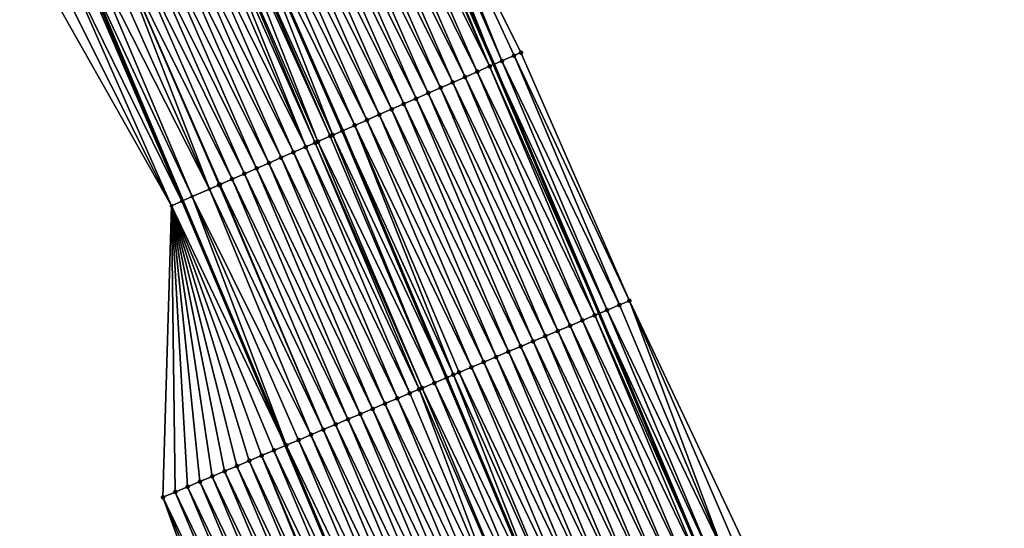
# Model space of a CAD drawing. Header units: feet. Extents: x 2017353 to 2024169, y 808050 to 818690.
# Tile 268 of 305: x 2023353 to 2023427, y 813147 to 813185. Entities that reach past the tile are written whole.
import ezdxf

# ---------------------------------------------------------------- set-up
doc = ezdxf.new("R2010")
doc.units = ezdxf.units.FT
doc.header["$MEASUREMENT"] = 0
for name, color, linetype, lineweight in [('EP_Travel Lane', 172, 'Continuous', 53), ('SB-Road Shots', 141, 'Continuous', 100), ('SB-Road X-Section', 40, 'Continuous', 13), ('STRIPING', 60, 'Continuous', 53)]:
    doc.layers.add(name, color=color, linetype=linetype, lineweight=lineweight)
doc.layers.add('I-77-MM15-17_SB-Surface-BORDER', color=7, linetype='Continuous')
doc.layers.add('I-77-MM15-17_SB-Surface-TIN', color=7, linetype='Continuous')

msp = doc.modelspace()

# ---------------------------------------------------------------- linework, layer by layer
at = {"layer": 'EP_Travel Lane'}
for points in [[(2023330.645212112, 813308.9822243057, 327.400423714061), (2023339.098520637, 813290.8643386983, 327.9331827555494), (2023347.551845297, 813272.7464185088, 328.464530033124), (2023355.918575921, 813254.492144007, 328.9807897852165), (2023364.236471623, 813236.3113489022, 329.503687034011), (2023372.572124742, 813217.8421574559, 330.0238949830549), (2023380.637497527, 813199.5475130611, 330.5372929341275), (2023388.703263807, 813181.2519761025, 331.0088045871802), (2023396.564148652, 813162.6462075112, 331.4130902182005), (2023404.30636655, 813144.2088585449, 331.7645758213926), (2023412.030657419, 813125.4329863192, 332.1502660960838), (2023419.431101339, 813106.8566600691, 332.5465690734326), (2023426.831383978, 813088.2807386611, 332.9648140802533)], [(2023308.326727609, 813298.5220692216, 325.8202696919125), (2023316.799522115, 813280.4137656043, 326.3695184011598), (2023325.27237764, 813262.3053315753, 326.9134228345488), (2023333.574141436, 813244.1884198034, 327.4170618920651), (2023341.892247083, 813226.0071658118, 327.919239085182), (2023349.923965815, 813207.9166209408, 328.3916564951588), (2023357.687872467, 813189.4876275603, 328.7954989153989), (2023365.451511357, 813171.0592697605, 329.2289544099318), (2023373.134368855, 813152.7711442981, 329.6785621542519), (2023380.875660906, 813134.335843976, 330.1459319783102), (2023388.408183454, 813116.0676421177, 330.4754454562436), (2023395.808713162, 813097.4914697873, 330.877370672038), (2023403.209112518, 813078.9156246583, 331.2970279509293)]]:
    msp.add_polyline3d(points, dxfattribs=at)
at = {"layer": 'I-77-MM15-17_SB-Surface-BORDER', "color": 3, "linetype": 'Continuous', "lineweight": -3}
for points in [[(2023381.793278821, 813200.0537790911, 330.6105881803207), (2023390.723447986, 813182.1367861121, 331.1333837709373), (2023398.820910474, 813163.5969120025, 331.5581065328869), (2023407.361445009, 813145.4950092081, 331.9199984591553)], [(2023370.801380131, 813130.0884467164, 329.3363656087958), (2023363.981023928, 813148.9134321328, 329.010089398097), (2023364.624558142, 813170.6967501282, 329.1651028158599), (2023354.738985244, 813188.1946760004, 328.5591957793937)]]:
    msp.add_polyline3d(points, dxfattribs=at)
at = {"layer": 'I-77-MM15-17_SB-Surface-TIN', "color": 128, "linetype": 'Continuous', "lineweight": -3}
for points in [[(2023381.299262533, 813199.8374371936, 330.5812938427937), (2023380.637497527, 813199.5475130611, 330.5372929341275), (2023388.703263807, 813181.2519761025, 331.0088045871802)], [(2023389.296834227, 813181.5119432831, 331.0451071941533), (2023381.793278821, 813200.0537790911, 330.6105881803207), (2023381.299262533, 813199.8374371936, 330.5812938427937)], [(2023389.296834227, 813181.5119432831, 331.0451071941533), (2023381.299262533, 813199.8374371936, 330.5812938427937), (2023388.703263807, 813181.2519761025, 331.0088045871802)], [(2023389.296834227, 813181.5119432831, 331.0451071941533), (2023390.212878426, 813181.9130223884, 331.0963100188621), (2023381.793278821, 813200.0537790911, 330.6105881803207)], [(2023390.212878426, 813181.9130223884, 331.0963100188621), (2023390.723447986, 813182.1367861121, 331.1333837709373), (2023381.793278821, 813200.0537790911, 330.6105881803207)], [(2023387.464949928, 813180.7093174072, 330.9207922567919), (2023379.467470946, 813199.0345988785, 330.4470264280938), (2023378.551642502, 813198.6330253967, 330.3726629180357)], [(2023388.380834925, 813181.1107613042, 330.9890849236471), (2023380.383308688, 813199.4361510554, 330.5203918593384), (2023379.467470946, 813199.0345988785, 330.4470264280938)], [(2023387.464949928, 813180.7093174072, 330.9207922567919), (2023388.380834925, 813181.1107613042, 330.9890849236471), (2023379.467470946, 813199.0345988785, 330.4470264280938)], [(2023388.380834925, 813181.1107613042, 330.9890849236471), (2023380.637497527, 813199.5475130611, 330.5372929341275), (2023380.383308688, 813199.4361510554, 330.5203918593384)], [(2023388.380834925, 813181.1107613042, 330.9890849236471), (2023388.703263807, 813181.2519761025, 331.0088045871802), (2023380.637497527, 813199.5475130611, 330.5372929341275)], [(2023385.63323298, 813179.9063080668, 330.7785126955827), (2023377.635753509, 813198.2315906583, 330.3047992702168), (2023376.719830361, 813197.8302341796, 330.2406019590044)], [(2023386.549073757, 813180.3078532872, 330.8515521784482), (2023378.551642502, 813198.6330253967, 330.3726629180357), (2023377.635753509, 813198.2315906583, 330.3047992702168)], [(2023385.63323298, 813179.9063080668, 330.7785126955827), (2023386.549073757, 813180.3078532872, 330.8515521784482), (2023377.635753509, 813198.2315906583, 330.3047992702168)], [(2023386.549073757, 813180.3078532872, 330.8515521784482), (2023387.464949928, 813180.7093174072, 330.9207922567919), (2023378.551642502, 813198.6330253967, 330.3726629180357)], [(2023384.717313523, 813179.5049431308, 330.7139192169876), (2023376.719830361, 813197.8302341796, 330.2406019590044), (2023375.803895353, 813197.4289048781, 330.1776778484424)], [(2023384.717313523, 813179.5049431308, 330.7139192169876), (2023385.63323298, 813179.9063080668, 330.7785126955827), (2023376.719830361, 813197.8302341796, 330.2406019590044)], [(2023382.885443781, 813178.7022838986, 330.5880415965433), (2023374.887969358, 813197.0275549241, 330.1137862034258), (2023373.972060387, 813196.6261659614, 330.0480670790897)], [(2023383.801387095, 813179.1035941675, 330.6500740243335), (2023375.803895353, 813197.4289048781, 330.1776778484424), (2023374.887969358, 813197.0275549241, 330.1137862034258)], [(2023382.885443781, 813178.7022838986, 330.5880415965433), (2023383.801387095, 813179.1035941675, 330.6500740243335), (2023374.887969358, 813197.0275549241, 330.1137862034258)], [(2023383.801387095, 813179.1035941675, 330.6500740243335), (2023384.717313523, 813179.5049431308, 330.7139192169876), (2023375.803895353, 813197.4289048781, 330.1776778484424)], [(2023381.053647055, 813177.8994573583, 330.4543258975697), (2023373.056140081, 813196.2248029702, 329.9835646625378), (2023372.140202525, 813195.8234795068, 329.9209140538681)], [(2023381.969552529, 813178.3008543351, 330.5204204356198), (2023373.972060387, 813196.6261659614, 330.0480670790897), (2023373.056140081, 813196.2248029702, 329.9835646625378)], [(2023381.053647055, 813177.8994573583, 330.4543258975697), (2023381.969552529, 813178.3008543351, 330.5204204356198), (2023373.056140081, 813196.2248029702, 329.9835646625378)], [(2023381.969552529, 813178.3008543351, 330.5204204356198), (2023382.885443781, 813178.7022838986, 330.5880415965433), (2023373.972060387, 813196.6261659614, 330.0480670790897)], [(2023379.221809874, 813177.0967235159, 330.3249529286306), (2023371.224281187, 813195.4221188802, 329.8565224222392), (2023370.308365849, 813195.0207445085, 329.7914868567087)], [(2023380.137731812, 813177.4980827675, 330.3892800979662), (2023372.140202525, 813195.8234795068, 329.9209140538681), (2023371.224281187, 813195.4221188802, 329.8565224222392)], [(2023379.221809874, 813177.0967235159, 330.3249529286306), (2023380.137731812, 813177.4980827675, 330.3892800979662), (2023371.224281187, 813195.4221188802, 329.8565224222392)], [(2023380.137731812, 813177.4980827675, 330.3892800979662), (2023381.053647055, 813177.8994573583, 330.4543258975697), (2023372.140202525, 813195.8234795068, 329.9209140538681)], [(2023376.661960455, 813175.9749864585, 330.1449830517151), (2023369.383416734, 813194.6155256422, 329.7303081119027), (2023368.476471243, 813194.2181422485, 329.6682781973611)], [(2023377.389960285, 813176.294018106, 330.1969119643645), (2023369.392408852, 813194.6194655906, 329.7309231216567), (2023369.383416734, 813194.6155256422, 329.7303081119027)], [(2023377.389960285, 813176.294018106, 330.1969119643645), (2023369.383416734, 813194.6155256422, 329.7303081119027), (2023377.381001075, 813176.2900919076, 330.1962728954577)], [(2023376.661960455, 813175.9749864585, 330.1449830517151), (2023377.381001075, 813176.2900919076, 330.1962728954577), (2023369.383416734, 813194.6155256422, 329.7303081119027)], [(2023378.305925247, 813176.6952787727, 330.2566206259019), (2023370.308365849, 813195.0207445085, 329.7914868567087), (2023369.392408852, 813194.6194655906, 329.7309231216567)], [(2023377.389960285, 813176.294018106, 330.1969119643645), (2023378.305925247, 813176.6952787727, 330.2566206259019), (2023369.392408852, 813194.6194655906, 329.7309231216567)], [(2023378.305925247, 813176.6952787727, 330.2566206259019), (2023379.221809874, 813177.0967235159, 330.3249529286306), (2023370.308365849, 813195.0207445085, 329.7914868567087)], [(2023375.353306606, 813175.4011080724, 330.0364254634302), (2023367.560624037, 813193.8166117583, 329.5959287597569), (2023367.196297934, 813193.6568059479, 329.564154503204)], [(2023375.558242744, 813175.4910101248, 330.0546960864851), (2023368.221659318, 813194.1064555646, 329.6493011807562), (2023367.560624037, 813193.8166117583, 329.5959287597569)], [(2023375.353306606, 813175.4011080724, 330.0364254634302), (2023375.558242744, 813175.4910101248, 330.0546960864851), (2023367.560624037, 813193.8166117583, 329.5959287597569)], [(2023376.474055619, 813175.8926192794, 330.1307307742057), (2023368.476471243, 813194.2181422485, 329.6682781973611), (2023368.221659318, 813194.1064555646, 329.6493011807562)], [(2023375.558242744, 813175.4910101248, 330.0546960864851), (2023376.474055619, 813175.8926192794, 330.1307307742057), (2023368.221659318, 813194.1064555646, 329.6493011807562)], [(2023376.474055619, 813175.8926192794, 330.1307307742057), (2023376.661960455, 813175.9749864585, 330.1449830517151), (2023368.476471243, 813194.2181422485, 329.6682781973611)], [(2023374.642486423, 813175.0892713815, 329.9725904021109), (2023366.64485467, 813193.4149029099, 329.5152235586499), (2023365.729050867, 813193.013272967, 329.4382149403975)], [(2023374.642486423, 813175.0892713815, 329.9725904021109), (2023367.196297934, 813193.6568059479, 329.564154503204), (2023366.64485467, 813193.4149029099, 329.5152235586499)], [(2023374.642486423, 813175.0892713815, 329.9725904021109), (2023375.353306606, 813175.4011080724, 330.0364254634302), (2023367.196297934, 813193.6568059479, 329.564154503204)], [(2023372.810829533, 813174.2861244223, 329.8238636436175), (2023364.813202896, 813192.6117442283, 329.3659475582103), (2023363.897335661, 813192.2102596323, 329.2957481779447)], [(2023373.726687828, 813174.6876295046, 329.8950227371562), (2023365.729050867, 813193.013272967, 329.4382149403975), (2023364.813202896, 813192.6117442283, 329.3659475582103)], [(2023372.810829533, 813174.2861244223, 329.8238636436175), (2023373.726687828, 813174.6876295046, 329.8950227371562), (2023364.813202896, 813192.6117442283, 329.3659475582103)], [(2023373.726687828, 813174.6876295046, 329.8950227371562), (2023374.642486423, 813175.0892713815, 329.9725904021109), (2023365.729050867, 813193.013272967, 329.4382149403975)], [(2023370.979093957, 813173.4831577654, 329.6835837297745), (2023362.981458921, 813191.8087968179, 329.2265692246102), (2023362.065595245, 813191.4073040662, 329.1559877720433)], [(2023371.894957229, 813173.8846514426, 329.7542085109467), (2023363.897335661, 813192.2102596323, 329.2957481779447), (2023362.981458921, 813191.8087968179, 329.2265692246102)], [(2023370.979093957, 813173.4831577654, 329.6835837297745), (2023371.894957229, 813173.8846514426, 329.7542085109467), (2023362.981458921, 813191.8087968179, 329.2265692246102)], [(2023371.894957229, 813173.8846514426, 329.7542085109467), (2023372.810829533, 813174.2861244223, 329.8238636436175), (2023363.897335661, 813192.2102596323, 329.2957481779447)], [(2023369.147399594, 813172.6800966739, 329.5388797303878), (2023361.149748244, 813191.0057731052, 329.0836162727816), (2023360.233895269, 813190.604255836, 329.0118862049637)], [(2023370.063231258, 813173.0816627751, 329.6128974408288), (2023362.065595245, 813191.4073040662, 329.1559877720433), (2023361.149748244, 813191.0057731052, 329.0836162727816)], [(2023369.147399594, 813172.6800966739, 329.5388797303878), (2023370.063231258, 813173.0816627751, 329.6128974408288), (2023361.149748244, 813191.0057731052, 329.0836162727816)], [(2023370.063231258, 813173.0816627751, 329.6128974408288), (2023370.979093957, 813173.4831577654, 329.6835837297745), (2023362.065595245, 813191.4073040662, 329.1559877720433)], [(2023367.449572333, 813171.9354526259, 329.3939812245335), (2023359.318085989, 813190.2026384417, 328.935465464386), (2023358.402317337, 813189.8009279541, 328.8546834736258)], [(2023367.449572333, 813171.9354526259, 329.3939812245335), (2023360.233895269, 813190.604255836, 329.0118862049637), (2023359.318085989, 813190.2026384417, 328.935465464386)], [(2023367.449572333, 813171.9354526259, 329.3939812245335), (2023368.169407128, 813172.251251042, 329.458901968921), (2023360.233895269, 813190.604255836, 329.0118862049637)], [(2023368.169407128, 813172.251251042, 329.458901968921), (2023368.231574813, 813172.2785148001, 329.4641231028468), (2023360.233895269, 813190.604255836, 329.0118862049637)], [(2023368.231574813, 813172.2785148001, 329.4641231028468), (2023369.147399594, 813172.6800966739, 329.5388797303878), (2023360.233895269, 813190.604255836, 329.0118862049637)], [(2023365.382792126, 813171.029146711, 329.223730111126), (2023357.48650289, 813189.3993224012, 328.7788174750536), (2023356.570632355, 813188.9978453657, 328.7089722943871)], [(2023357.48650289, 813189.3993224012, 328.7788174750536), (2023365.451511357, 813171.0592697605, 329.2289544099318), (2023357.687872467, 813189.4876275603, 328.7954989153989)], [(2023365.382792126, 813171.029146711, 329.223730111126), (2023365.451511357, 813171.0592697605, 329.2289544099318), (2023357.48650289, 813189.3993224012, 328.7788174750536)], [(2023366.169788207, 813171.3742460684, 329.2882793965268), (2023358.402317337, 813189.8009279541, 328.8546834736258), (2023357.687872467, 813189.4876275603, 328.7954989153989)], [(2023366.169788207, 813171.3742460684, 329.2882793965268), (2023357.687872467, 813189.4876275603, 328.7954989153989), (2023365.451511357, 813171.0592697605, 329.2289544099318)], [(2023366.169788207, 813171.3742460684, 329.2882793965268), (2023367.449572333, 813171.9354526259, 329.3939812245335), (2023358.402317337, 813189.8009279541, 328.8546834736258)], [(2023364.624558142, 813170.6967501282, 329.1651028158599), (2023356.570632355, 813188.9978453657, 328.7089722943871), (2023355.654788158, 813188.5963079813, 328.6362998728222)], [(2023365.382792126, 813171.029146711, 329.223730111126), (2023356.570632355, 813188.9978453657, 328.7089722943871), (2023364.624558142, 813170.6967501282, 329.1651028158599)], [(2023364.624558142, 813170.6967501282, 329.1651028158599), (2023355.654788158, 813188.5963079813, 328.6362998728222), (2023354.738985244, 813188.1946760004, 328.5591957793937)], [(2023390.212878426, 813181.9130223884, 331.0963100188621), (2023398.820910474, 813163.5969120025, 331.5581065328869), (2023390.723447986, 813182.1367861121, 331.1333837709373)], [(2023389.296834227, 813181.5119432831, 331.0451071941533), (2023388.703263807, 813181.2519761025, 331.0088045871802), (2023397.155025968, 813162.8951283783, 331.451172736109)], [(2023389.296834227, 813181.5119432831, 331.0451071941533), (2023398.076613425, 813163.2833006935, 331.5073407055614), (2023390.212878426, 813181.9130223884, 331.0963100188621)], [(2023389.296834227, 813181.5119432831, 331.0451071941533), (2023397.155025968, 813162.8951283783, 331.451172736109), (2023398.076613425, 813163.2833006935, 331.5073407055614)], [(2023390.212878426, 813181.9130223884, 331.0963100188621), (2023398.076613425, 813163.2833006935, 331.5073407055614), (2023398.820910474, 813163.5969120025, 331.5581065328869)], [(2023386.549073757, 813180.3078532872, 330.8515521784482), (2023395.311983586, 813162.1184681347, 331.3211862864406), (2023387.464949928, 813180.7093174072, 330.9207922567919)], [(2023387.464949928, 813180.7093174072, 330.9207922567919), (2023396.233462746, 813162.5068983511, 331.3917772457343), (2023388.380834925, 813181.1107613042, 330.9890849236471)], [(2023387.464949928, 813180.7093174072, 330.9207922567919), (2023395.311983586, 813162.1184681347, 331.3211862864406), (2023396.233462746, 813162.5068983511, 331.3917772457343)], [(2023388.380834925, 813181.1107613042, 330.9890849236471), (2023396.564148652, 813162.6462075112, 331.4130902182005), (2023388.703263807, 813181.2519761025, 331.0088045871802)], [(2023388.380834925, 813181.1107613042, 330.9890849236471), (2023396.233462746, 813162.5068983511, 331.3917772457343), (2023396.564148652, 813162.6462075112, 331.4130902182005)], [(2023397.155025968, 813162.8951283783, 331.451172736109), (2023388.703263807, 813181.2519761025, 331.0088045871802), (2023396.564148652, 813162.6462075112, 331.4130902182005)], [(2023384.717313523, 813179.5049431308, 330.7139192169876), (2023393.468925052, 813161.3418463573, 331.1933510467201), (2023385.63323298, 813179.9063080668, 330.7785126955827)], [(2023385.63323298, 813179.9063080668, 330.7785126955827), (2023394.390464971, 813161.7301318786, 331.2558500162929), (2023386.549073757, 813180.3078532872, 330.8515521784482)], [(2023385.63323298, 813179.9063080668, 330.7785126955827), (2023393.468925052, 813161.3418463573, 331.1933510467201), (2023394.390464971, 813161.7301318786, 331.2558500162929)], [(2023386.549073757, 813180.3078532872, 330.8515521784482), (2023394.390464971, 813161.7301318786, 331.2558500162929), (2023395.311983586, 813162.1184681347, 331.3211862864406)], [(2023382.885443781, 813178.7022838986, 330.5880415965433), (2023391.625820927, 813160.5653331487, 331.0715874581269), (2023383.801387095, 813179.1035941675, 330.6500740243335)], [(2023383.801387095, 813179.1035941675, 330.6500740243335), (2023392.547392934, 813160.9535422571, 331.129813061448), (2023384.717313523, 813179.5049431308, 330.7139192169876)], [(2023383.801387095, 813179.1035941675, 330.6500740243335), (2023391.625820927, 813160.5653331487, 331.0715874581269), (2023392.547392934, 813160.9535422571, 331.129813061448)], [(2023384.717313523, 813179.5049431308, 330.7139192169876), (2023392.547392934, 813160.9535422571, 331.129813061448), (2023393.468925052, 813161.3418463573, 331.1933510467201)], [(2023381.969552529, 813178.3008543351, 330.5204204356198), (2023390.704257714, 813160.177103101, 331.0121908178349), (2023382.885443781, 813178.7022838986, 330.5880415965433)], [(2023382.885443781, 813178.7022838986, 330.5880415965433), (2023390.704257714, 813160.177103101, 331.0121908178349), (2023391.625820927, 813160.5653331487, 331.0715874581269)], [(2023380.137731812, 813177.4980827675, 330.3892800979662), (2023388.861202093, 813159.4004743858, 330.8839675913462), (2023381.053647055, 813177.8994573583, 330.4543258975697)], [(2023381.053647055, 813177.8994573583, 330.4543258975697), (2023389.782717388, 813159.7888185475, 330.9497459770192), (2023381.969552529, 813178.3008543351, 330.5204204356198)], [(2023381.053647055, 813177.8994573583, 330.4543258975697), (2023388.861202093, 813159.4004743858, 330.8839675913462), (2023389.782717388, 813159.7888185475, 330.9497459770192)], [(2023381.969552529, 813178.3008543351, 330.5204204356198), (2023389.782717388, 813159.7888185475, 330.9497459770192), (2023390.704257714, 813160.177103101, 331.0121908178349)], [(2023378.305925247, 813176.6952787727, 330.2566206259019), (2023387.018190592, 813158.6237406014, 330.7498684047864), (2023379.221809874, 813177.0967235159, 330.3249529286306)], [(2023379.221809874, 813177.0967235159, 330.3249529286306), (2023387.939713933, 813159.0120656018, 330.8145752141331), (2023380.137731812, 813177.4980827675, 330.3892800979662)], [(2023379.221809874, 813177.0967235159, 330.3249529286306), (2023387.018190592, 813158.6237406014, 330.7498684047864), (2023387.939713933, 813159.0120656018, 330.8145752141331)], [(2023380.137731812, 813177.4980827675, 330.3892800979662), (2023387.939713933, 813159.0120656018, 330.8145752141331), (2023388.861202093, 813159.4004743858, 330.8839675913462)], [(2023376.661960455, 813175.9749864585, 330.1449830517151), (2023385.166229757, 813157.8433198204, 330.6191440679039), (2023377.381001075, 813176.2900919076, 330.1962728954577)], [(2023377.389960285, 813176.294018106, 330.1969119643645), (2023377.381001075, 813176.2900919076, 330.1962728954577), (2023385.175148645, 813157.8470793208, 330.6198239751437)], [(2023385.175148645, 813157.8470793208, 330.6198239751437), (2023377.381001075, 813176.2900919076, 330.1962728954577), (2023385.166229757, 813157.8433198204, 330.6191440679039)], [(2023377.389960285, 813176.294018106, 330.1969119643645), (2023385.678403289, 813158.0592346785, 330.6592756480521), (2023378.305925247, 813176.6952787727, 330.2566206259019)], [(2023377.389960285, 813176.294018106, 330.1969119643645), (2023385.175148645, 813157.8470793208, 330.6198239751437), (2023385.678403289, 813158.0592346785, 330.6592756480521)], [(2023378.305925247, 813176.6952787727, 330.2566206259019), (2023386.096653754, 813158.2354477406, 330.6869589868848), (2023387.018190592, 813158.6237406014, 330.7498684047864)], [(2023378.305925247, 813176.6952787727, 330.2566206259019), (2023385.678403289, 813158.0592346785, 330.6592756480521), (2023386.096653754, 813158.2354477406, 330.6869589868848)], [(2023374.642486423, 813175.0892713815, 329.9725904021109), (2023383.115235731, 813156.9786830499, 330.4580676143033), (2023375.353306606, 813175.4011080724, 330.0364254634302)], [(2023375.353306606, 813175.4011080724, 330.0364254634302), (2023383.332202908, 813157.0701889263, 330.4769664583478), (2023375.558242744, 813175.4910101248, 330.0546960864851)], [(2023375.353306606, 813175.4011080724, 330.0364254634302), (2023383.115235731, 813156.9786830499, 330.4580676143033), (2023383.332202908, 813157.0701889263, 330.4769664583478)], [(2023375.558242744, 813175.4910101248, 330.0546960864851), (2023384.253666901, 813157.458655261, 330.5495773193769), (2023376.474055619, 813175.8926192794, 330.1307307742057)], [(2023375.558242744, 813175.4910101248, 330.0546960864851), (2023383.332202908, 813157.0701889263, 330.4769664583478), (2023384.253666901, 813157.458655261, 330.5495773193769)], [(2023376.474055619, 813175.8926192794, 330.1307307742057), (2023384.253666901, 813157.458655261, 330.5495773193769), (2023376.661960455, 813175.9749864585, 330.1449830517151)], [(2023376.661960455, 813175.9749864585, 330.1449830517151), (2023384.253666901, 813157.458655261, 330.5495773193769), (2023385.166229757, 813157.8433198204, 330.6191440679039)], [(2023372.810829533, 813174.2861244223, 329.8238636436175), (2023381.489326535, 813156.2931333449, 330.3248709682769), (2023373.726687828, 813174.6876295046, 329.8950227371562)], [(2023373.726687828, 813174.6876295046, 329.8950227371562), (2023382.410779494, 813156.6816259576, 330.3989514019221), (2023374.642486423, 813175.0892713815, 329.9725904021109)], [(2023373.726687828, 813174.6876295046, 329.8950227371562), (2023381.489326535, 813156.2931333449, 330.3248709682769), (2023382.410779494, 813156.6816259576, 330.3989514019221)], [(2023374.642486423, 813175.0892713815, 329.9725904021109), (2023382.410779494, 813156.6816259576, 330.3989514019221), (2023383.115235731, 813156.9786830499, 330.4580676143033)], [(2023371.894957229, 813173.8846514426, 329.7542085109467), (2023380.567864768, 813155.9046617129, 330.2519638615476), (2023372.810829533, 813174.2861244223, 329.8238636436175)], [(2023372.810829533, 813174.2861244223, 329.8238636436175), (2023380.567864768, 813155.9046617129, 330.2519638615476), (2023381.489326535, 813156.2931333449, 330.3248709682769)], [(2023370.063231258, 813173.0816627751, 329.6128974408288), (2023378.724927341, 813155.1277515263, 330.1079994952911), (2023370.979093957, 813173.4831577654, 329.6835837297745)], [(2023370.979093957, 813173.4831577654, 329.6835837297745), (2023379.646398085, 813155.5162017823, 330.1797111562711), (2023371.894957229, 813173.8846514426, 329.7542085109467)], [(2023370.979093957, 813173.4831577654, 329.6835837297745), (2023378.724927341, 813155.1277515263, 330.1079994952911), (2023379.646398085, 813155.5162017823, 330.1797111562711)], [(2023371.894957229, 813173.8846514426, 329.7542085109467), (2023379.646398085, 813155.5162017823, 330.1797111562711), (2023380.567864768, 813155.9046617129, 330.2519638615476)], [(2023368.231574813, 813172.2785148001, 329.4641231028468), (2023376.88198133, 813154.3508617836, 329.9651784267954), (2023369.147399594, 813172.6800966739, 329.5388797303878)], [(2023369.147399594, 813172.6800966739, 329.5388797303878), (2023377.803454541, 813154.7393061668, 330.0365616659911), (2023370.063231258, 813173.0816627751, 329.6128974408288)], [(2023369.147399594, 813172.6800966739, 329.5388797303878), (2023376.88198133, 813154.3508617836, 329.9651784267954), (2023377.803454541, 813154.7393061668, 330.0365616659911)], [(2023370.063231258, 813173.0816627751, 329.6128974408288), (2023377.803454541, 813154.7393061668, 330.0365616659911), (2023378.724927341, 813155.1277515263, 330.1079994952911)], [(2023366.169788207, 813171.3742460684, 329.2882793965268), (2023375.039029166, 813153.5739866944, 329.8231768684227), (2023367.449572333, 813171.9354526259, 329.3939812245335)], [(2023367.449572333, 813171.9354526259, 329.3939812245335), (2023375.960506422, 813153.9624214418, 329.894021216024), (2023368.169407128, 813172.251251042, 329.458901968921)], [(2023367.449572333, 813171.9354526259, 329.3939812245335), (2023375.039029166, 813153.5739866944, 329.8231768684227), (2023375.960506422, 813153.9624214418, 329.894021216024)], [(2023368.169407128, 813172.251251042, 329.458901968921), (2023375.960506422, 813153.9624214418, 329.894021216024), (2023368.231574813, 813172.2785148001, 329.4641231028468)], [(2023368.231574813, 813172.2785148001, 329.4641231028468), (2023375.960506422, 813153.9624214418, 329.894021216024), (2023376.88198133, 813154.3508617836, 329.9651784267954)], [(2023365.382792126, 813171.029146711, 329.223730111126), (2023364.624558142, 813170.6967501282, 329.1651028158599), (2023373.134368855, 813152.7711442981, 329.6785621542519)], [(2023365.382792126, 813171.029146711, 329.223730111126), (2023373.134368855, 813152.7711442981, 329.6785621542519), (2023365.451511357, 813171.0592697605, 329.2289544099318)], [(2023366.169788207, 813171.3742460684, 329.2882793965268), (2023365.451511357, 813171.0592697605, 329.2289544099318), (2023373.196063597, 813152.797143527, 329.6829605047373)], [(2023373.196063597, 813152.797143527, 329.6829605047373), (2023365.451511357, 813171.0592697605, 329.2289544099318), (2023373.134368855, 813152.7711442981, 329.6785621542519)], [(2023366.169788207, 813171.3742460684, 329.2882793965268), (2023373.196063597, 813152.797143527, 329.6829605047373), (2023374.117548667, 813153.1855596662, 329.7527642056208)], [(2023366.169788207, 813171.3742460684, 329.2882793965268), (2023374.117548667, 813153.1855596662, 329.7527642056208), (2023375.039029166, 813153.5739866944, 329.8231768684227)], [(2023364.624558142, 813170.6967501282, 329.1651028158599), (2023363.981023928, 813148.9134321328, 329.010089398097), (2023364.902494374, 813149.3018830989, 329.0818407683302)], [(2023364.624558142, 813170.6967501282, 329.1651028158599), (2023372.274547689, 813152.4088008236, 329.6172636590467), (2023373.134368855, 813152.7711442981, 329.6785621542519)], [(2023364.624558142, 813170.6967501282, 329.1651028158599), (2023371.352999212, 813152.0205356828, 329.5559044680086), (2023372.274547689, 813152.4088008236, 329.6172636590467)], [(2023364.624558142, 813170.6967501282, 329.1651028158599), (2023370.431486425, 813151.6321855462, 329.4897919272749), (2023371.352999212, 813152.0205356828, 329.5559044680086)], [(2023364.624558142, 813170.6967501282, 329.1651028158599), (2023369.51000193, 813151.243768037, 329.4199116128), (2023370.431486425, 813151.6321855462, 329.4897919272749)], [(2023364.624558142, 813170.6967501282, 329.1651028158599), (2023368.588525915, 813150.8553303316, 329.3489018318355), (2023369.51000193, 813151.243768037, 329.4199116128)], [(2023364.624558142, 813170.6967501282, 329.1651028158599), (2023367.667045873, 813150.466902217, 329.2784284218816), (2023368.588525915, 813150.8553303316, 329.3489018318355)], [(2023364.624558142, 813170.6967501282, 329.1651028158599), (2023366.745527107, 813150.0785663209, 329.2131122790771), (2023367.667045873, 813150.466902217, 329.2784284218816)], [(2023364.624558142, 813170.6967501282, 329.1651028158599), (2023365.824025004, 813149.6901907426, 329.1455769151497), (2023366.745527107, 813150.0785663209, 329.2131122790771)], [(2023364.624558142, 813170.6967501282, 329.1651028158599), (2023364.902494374, 813149.3018830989, 329.0818407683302), (2023365.824025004, 813149.6901907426, 329.1455769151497)], [(2023404.897259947, 813144.4576239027, 331.7949439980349), (2023397.155025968, 813162.8951283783, 331.451172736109), (2023396.564148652, 813162.6462075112, 331.4130902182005)], [(2023405.818961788, 813144.8455238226, 331.8358781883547), (2023398.076613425, 813163.2833006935, 331.5073407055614), (2023397.155025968, 813162.8951283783, 331.451172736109)], [(2023404.897259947, 813144.4576239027, 331.7949439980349), (2023405.818961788, 813144.8455238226, 331.8358781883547), (2023397.155025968, 813162.8951283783, 331.451172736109)], [(2023405.818961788, 813144.8455238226, 331.8358781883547), (2023398.820910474, 813163.5969120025, 331.5581065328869), (2023398.076613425, 813163.2833006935, 331.5073407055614)], [(2023405.818961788, 813144.8455238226, 331.8358781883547), (2023406.740542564, 813145.2337120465, 331.8929356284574), (2023398.820910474, 813163.5969120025, 331.5581065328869)], [(2023406.740542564, 813145.2337120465, 331.8929356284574), (2023407.361445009, 813145.4950092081, 331.9199984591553), (2023398.820910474, 813163.5969120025, 331.5581065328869)], [(2023403.97560641, 813144.0696089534, 331.7475768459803), (2023396.233462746, 813162.5068983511, 331.3917772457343), (2023395.311983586, 813162.1184681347, 331.3211862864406)], [(2023396.233462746, 813162.5068983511, 331.3917772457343), (2023404.30636655, 813144.2088585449, 331.7645758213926), (2023396.564148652, 813162.6462075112, 331.4130902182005)], [(2023403.97560641, 813144.0696089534, 331.7475768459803), (2023404.30636655, 813144.2088585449, 331.7645758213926), (2023396.233462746, 813162.5068983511, 331.3917772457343)], [(2023404.897259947, 813144.4576239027, 331.7949439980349), (2023396.564148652, 813162.6462075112, 331.4130902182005), (2023404.30636655, 813144.2088585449, 331.7645758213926)], [(2023402.132540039, 813143.2930058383, 331.6207857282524), (2023394.390464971, 813161.7301318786, 331.2558500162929), (2023393.468925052, 813161.3418463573, 331.1933510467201)], [(2023403.054077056, 813143.6812982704, 331.6836709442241), (2023395.311983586, 813162.1184681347, 331.3211862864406), (2023394.390464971, 813161.7301318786, 331.2558500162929)], [(2023402.132540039, 813143.2930058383, 331.6207857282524), (2023403.054077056, 813143.6812982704, 331.6836709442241), (2023394.390464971, 813161.7301318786, 331.2558500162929)], [(2023403.054077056, 813143.6812982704, 331.6836709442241), (2023403.97560641, 813144.0696089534, 331.7475768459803), (2023395.311983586, 813162.1184681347, 331.3211862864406)], [(2023400.289463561, 813142.5164267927, 331.4953406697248), (2023392.547392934, 813160.9535422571, 331.129813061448), (2023391.625820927, 813160.5653331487, 331.0715874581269)], [(2023401.210990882, 813142.9047423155, 331.5595172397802), (2023393.468925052, 813161.3418463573, 331.1933510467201), (2023392.547392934, 813160.9535422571, 331.129813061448)], [(2023400.289463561, 813142.5164267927, 331.4953406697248), (2023401.210990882, 813142.9047423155, 331.5595172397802), (2023392.547392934, 813160.9535422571, 331.129813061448)], [(2023401.210990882, 813142.9047423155, 331.5595172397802), (2023402.132540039, 813143.2930058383, 331.6207857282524), (2023393.468925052, 813161.3418463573, 331.1933510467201)], [(2023398.446251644, 813141.7401702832, 331.387933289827), (2023390.704257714, 813160.177103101, 331.0121908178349), (2023389.782717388, 813159.7888185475, 330.9497459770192)], [(2023399.367869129, 813142.1282710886, 331.4401018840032), (2023391.625820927, 813160.5653331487, 331.0715874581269), (2023390.704257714, 813160.177103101, 331.0121908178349)], [(2023398.446251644, 813141.7401702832, 331.387933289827), (2023399.367869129, 813142.1282710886, 331.4401018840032), (2023390.704257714, 813160.177103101, 331.0121908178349)], [(2023399.367869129, 813142.1282710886, 331.4401018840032), (2023400.289463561, 813142.5164267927, 331.4953406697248), (2023391.625820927, 813160.5653331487, 331.0715874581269)], [(2023396.603125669, 813140.9637091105, 331.2690802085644), (2023388.861202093, 813159.4004743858, 330.8839675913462), (2023387.939713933, 813159.0120656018, 330.8145752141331)], [(2023397.524679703, 813141.3519610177, 331.3296991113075), (2023389.782717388, 813159.7888185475, 330.9497459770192), (2023388.861202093, 813159.4004743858, 330.8839675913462)], [(2023396.603125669, 813140.9637091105, 331.2690802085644), (2023397.524679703, 813141.3519610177, 331.3296991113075), (2023388.861202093, 813159.4004743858, 330.8839675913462)], [(2023397.524679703, 813141.3519610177, 331.3296991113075), (2023398.446251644, 813141.7401702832, 331.387933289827), (2023389.782717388, 813159.7888185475, 330.9497459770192)], [(2023394.760039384, 813140.1871534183, 331.1449411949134), (2023387.018190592, 813158.6237406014, 330.7498684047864), (2023386.096653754, 813158.2354477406, 330.6869589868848)], [(2023395.681580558, 813140.5754359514, 331.2072728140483), (2023387.939713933, 813159.0120656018, 330.8145752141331), (2023387.018190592, 813158.6237406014, 330.7498684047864)], [(2023394.760039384, 813140.1871534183, 331.1449411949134), (2023395.681580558, 813140.5754359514, 331.2072728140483), (2023387.018190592, 813158.6237406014, 330.7498684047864)], [(2023395.681580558, 813140.5754359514, 331.2072728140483), (2023396.603125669, 813140.9637091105, 331.2690802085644), (2023387.939713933, 813159.0120656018, 330.8145752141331)], [(2023384.253666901, 813157.458655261, 330.5495773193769), (2023392.908098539, 813139.4068022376, 331.0171271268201), (2023385.166229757, 813157.8433198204, 330.6191440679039)], [(2023392.916975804, 813139.4105436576, 331.017778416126), (2023385.175148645, 813157.8470793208, 330.6198239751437), (2023385.166229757, 813157.8433198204, 330.6191440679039)], [(2023392.916975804, 813139.4105436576, 331.017778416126), (2023385.166229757, 813157.8433198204, 330.6191440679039), (2023392.908098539, 813139.4068022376, 331.0171271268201)], [(2023392.981680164, 813139.4378110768, 331.0223858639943), (2023385.678403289, 813158.0592346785, 330.6592756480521), (2023385.175148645, 813157.8470793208, 330.6198239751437)], [(2023392.916975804, 813139.4105436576, 331.017778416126), (2023392.981680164, 813139.4378110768, 331.0223858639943), (2023385.175148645, 813157.8470793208, 330.6198239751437)], [(2023393.838503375, 813139.7988585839, 331.0819216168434), (2023386.096653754, 813158.2354477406, 330.6869589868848), (2023385.678403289, 813158.0592346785, 330.6592756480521)], [(2023392.981680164, 813139.4378110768, 331.0223858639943), (2023393.838503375, 813139.7988585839, 331.0819216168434), (2023385.678403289, 813158.0592346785, 330.6592756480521)], [(2023393.838503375, 813139.7988585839, 331.0819216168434), (2023394.760039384, 813140.1871534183, 331.1449411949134), (2023386.096653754, 813158.2354477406, 330.6869589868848)], [(2023391.073993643, 813138.6337400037, 330.8797722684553), (2023383.332202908, 813157.0701889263, 330.4769664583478), (2023383.115235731, 813156.9786830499, 330.4580676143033)], [(2023391.99547424, 813139.0221667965, 330.9501715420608), (2023384.253666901, 813157.458655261, 330.5495773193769), (2023383.332202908, 813157.0701889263, 330.4769664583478)], [(2023391.073993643, 813138.6337400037, 330.8797722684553), (2023391.99547424, 813139.0221667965, 330.9501715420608), (2023383.332202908, 813157.0701889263, 330.4769664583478)], [(2023391.99547424, 813139.0221667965, 330.9501715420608), (2023392.908098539, 813139.4068022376, 331.0171271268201), (2023384.253666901, 813157.458655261, 330.5495773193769)], [(2023389.23103128, 813137.8568892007, 330.7391293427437), (2023381.489326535, 813156.2931333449, 330.3248709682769), (2023380.567864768, 813155.9046617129, 330.2519638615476)], [(2023390.152524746, 813138.2452853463, 330.8078146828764), (2023382.410779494, 813156.6816259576, 330.3989514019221), (2023381.489326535, 813156.2931333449, 330.3248709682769)], [(2023389.23103128, 813137.8568892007, 330.7391293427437), (2023390.152524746, 813138.2452853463, 330.8078146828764), (2023381.489326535, 813156.2931333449, 330.3248709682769)], [(2023390.152524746, 813138.2452853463, 330.8078146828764), (2023383.115235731, 813156.9786830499, 330.4580676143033), (2023382.410779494, 813156.6816259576, 330.3989514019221)], [(2023390.152524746, 813138.2452853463, 330.8078146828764), (2023391.073993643, 813138.6337400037, 330.8797722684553), (2023383.115235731, 813156.9786830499, 330.4580676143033)], [(2023387.387980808, 813137.0802482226, 330.610220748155), (2023379.646398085, 813155.5162017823, 330.1797111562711), (2023378.724927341, 813155.1277515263, 330.1079994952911)], [(2023388.309503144, 813137.4685756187, 330.6750613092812), (2023380.567864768, 813155.9046617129, 330.2519638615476), (2023379.646398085, 813155.5162017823, 330.1797111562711)], [(2023387.387980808, 813137.0802482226, 330.610220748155), (2023388.309503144, 813137.4685756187, 330.6750613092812), (2023379.646398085, 813155.5162017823, 330.1797111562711)], [(2023388.309503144, 813137.4685756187, 330.6750613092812), (2023389.23103128, 813137.8568892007, 330.7391293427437), (2023380.567864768, 813155.9046617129, 330.2519638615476)], [(2023386.466442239, 813136.6919594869, 330.5475422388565), (2023378.724927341, 813155.1277515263, 330.1079994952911), (2023377.803454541, 813154.7393061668, 330.0365616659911)], [(2023386.466442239, 813136.6919594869, 330.5475422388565), (2023387.387980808, 813137.0802482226, 330.610220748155), (2023378.724927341, 813155.1277515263, 330.1079994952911)], [(2023384.623418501, 813135.9152548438, 330.415073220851), (2023376.88198133, 813154.3508617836, 329.9651784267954), (2023375.960506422, 813153.9624214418, 329.894021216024)], [(2023385.544910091, 813136.3036554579, 330.484008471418), (2023377.803454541, 813154.7393061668, 330.0365616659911), (2023376.88198133, 813154.3508617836, 329.9651784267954)], [(2023384.623418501, 813135.9152548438, 330.415073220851), (2023385.544910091, 813136.3036554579, 330.484008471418), (2023376.88198133, 813154.3508617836, 329.9651784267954)], [(2023385.544910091, 813136.3036554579, 330.484008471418), (2023386.466442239, 813136.6919594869, 330.5475422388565), (2023377.803454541, 813154.7393061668, 330.0365616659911)], [(2023382.780490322, 813135.1383226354, 330.269877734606), (2023375.039029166, 813153.5739866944, 329.8231768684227), (2023374.117548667, 813153.1855596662, 329.7527642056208)], [(2023383.701943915, 813135.5268137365, 330.3438734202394), (2023375.960506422, 813153.9624214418, 329.894021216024), (2023375.039029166, 813153.5739866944, 329.8231768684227)], [(2023382.780490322, 813135.1383226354, 330.269877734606), (2023383.701943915, 813135.5268137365, 330.3438734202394), (2023375.039029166, 813153.5739866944, 329.8231768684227)], [(2023383.701943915, 813135.5268137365, 330.3438734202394), (2023384.623418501, 813135.9152548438, 330.415073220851), (2023375.960506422, 813153.9624214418, 329.894021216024)], [(2023372.274547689, 813152.4088008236, 329.6172636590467), (2023380.875660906, 813134.335843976, 330.1459319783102), (2023373.134368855, 813152.7711442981, 329.6785621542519)], [(2023380.937367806, 813134.3618532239, 330.150563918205), (2023373.196063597, 813152.797143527, 329.6829605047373), (2023373.134368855, 813152.7711442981, 329.6785621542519)], [(2023380.937367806, 813134.3618532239, 330.150563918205), (2023373.134368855, 813152.7711442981, 329.6785621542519), (2023380.875660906, 813134.335843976, 330.1459319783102)], [(2023381.85886637, 813134.7502372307, 330.2185704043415), (2023374.117548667, 813153.1855596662, 329.7527642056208), (2023373.196063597, 813152.797143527, 329.6829605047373)], [(2023380.937367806, 813134.3618532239, 330.150563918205), (2023381.85886637, 813134.7502372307, 330.2185704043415), (2023373.196063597, 813152.797143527, 329.6829605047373)], [(2023381.85886637, 813134.7502372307, 330.2185704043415), (2023382.780490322, 813135.1383226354, 330.269877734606), (2023374.117548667, 813153.1855596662, 329.7527642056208)], [(2023378.910013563, 813133.5071167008, 329.9882273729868), (2023371.352999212, 813152.0205356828, 329.5559044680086), (2023370.431486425, 813151.6321855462, 329.4897919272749)], [(2023380.015877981, 813133.9734484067, 330.0813936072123), (2023372.274547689, 813152.4088008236, 329.6172636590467), (2023371.352999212, 813152.0205356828, 329.5559044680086)], [(2023378.910013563, 813133.5071167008, 329.9882273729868), (2023379.094450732, 813133.5848945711, 330.0038895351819), (2023371.352999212, 813152.0205356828, 329.5559044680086)], [(2023379.094450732, 813133.5848945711, 330.0038895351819), (2023380.015877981, 813133.9734484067, 330.0813936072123), (2023371.352999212, 813152.0205356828, 329.5559044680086)], [(2023380.015877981, 813133.9734484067, 330.0813936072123), (2023380.875660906, 813134.335843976, 330.1459319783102), (2023372.274547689, 813152.4088008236, 329.6172636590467)], [(2023377.251606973, 813132.8077613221, 329.8474509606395), (2023369.51000193, 813151.243768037, 329.4199116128), (2023368.588525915, 813150.8553303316, 329.3489018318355)], [(2023378.173059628, 813133.1962546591, 329.9215716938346), (2023370.431486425, 813151.6321855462, 329.4897919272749), (2023369.51000193, 813151.243768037, 329.4199116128)], [(2023377.251606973, 813132.8077613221, 329.8474509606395), (2023378.173059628, 813133.1962546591, 329.9215716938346), (2023369.51000193, 813151.243768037, 329.4199116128)], [(2023378.173059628, 813133.1962546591, 329.9215716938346), (2023378.910013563, 813133.5071167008, 329.9882273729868), (2023370.431486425, 813151.6321855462, 329.4897919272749)], [(2023375.408667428, 813132.0308561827, 329.7037692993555), (2023367.667045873, 813150.466902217, 329.2784284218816), (2023366.745527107, 813150.0785663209, 329.2131122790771)], [(2023376.3301229, 813132.4193428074, 329.7775146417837), (2023368.588525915, 813150.8553303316, 329.3489018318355), (2023367.667045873, 813150.466902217, 329.2784284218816)], [(2023375.408667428, 813132.0308561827, 329.7037692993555), (2023376.3301229, 813132.4193428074, 329.7775146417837), (2023367.667045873, 813150.466902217, 329.2784284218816)], [(2023376.3301229, 813132.4193428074, 329.7775146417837), (2023377.251606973, 813132.8077613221, 329.8474509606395), (2023368.588525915, 813150.8553303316, 329.3489018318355)], [(2023373.565797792, 813131.253784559, 329.5507770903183), (2023365.824025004, 813149.6901907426, 329.1455769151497), (2023364.902494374, 813149.3018830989, 329.0818407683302)], [(2023374.487267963, 813131.6422361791, 329.6225648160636), (2023366.745527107, 813150.0785663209, 329.2131122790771), (2023365.824025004, 813149.6901907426, 329.1455769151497)], [(2023373.565797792, 813131.253784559, 329.5507770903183), (2023374.487267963, 813131.6422361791, 329.6225648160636), (2023365.824025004, 813149.6901907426, 329.1455769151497)], [(2023374.487267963, 813131.6422361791, 329.6225648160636), (2023375.408667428, 813132.0308561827, 329.7037692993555), (2023366.745527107, 813150.0785663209, 329.2131122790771)], [(2023372.644293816, 813130.8654134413, 329.4834914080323), (2023364.902494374, 813149.3018830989, 329.0818407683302), (2023363.981023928, 813148.9134321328, 329.010089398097)], [(2023370.801380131, 813130.0884467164, 329.3363656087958), (2023371.722840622, 813130.4769213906, 329.4094426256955), (2023363.981023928, 813148.9134321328, 329.010089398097)], [(2023371.722840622, 813130.4769213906, 329.4094426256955), (2023372.644293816, 813130.8654134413, 329.4834914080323), (2023363.981023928, 813148.9134321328, 329.010089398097)], [(2023372.644293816, 813130.8654134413, 329.4834914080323), (2023373.565797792, 813131.253784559, 329.5507770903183), (2023364.902494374, 813149.3018830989, 329.0818407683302)]]:
    msp.add_3dface(points, dxfattribs=at)
at = {"layer": 'SB-Road Shots', "lineweight": 100}
for p in [(2023390.723447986, 813182.1367861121, 331.1333837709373), (2023389.296834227, 813181.5119432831, 331.0451071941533), (2023390.212878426, 813181.9130223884, 331.0963100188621), (2023387.464949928, 813180.7093174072, 330.9207922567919), (2023388.380834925, 813181.1107613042, 330.9890849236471), (2023385.63323298, 813179.9063080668, 330.7785126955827), (2023386.549073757, 813180.3078532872, 330.8515521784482), (2023383.801387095, 813179.1035941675, 330.6500740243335), (2023384.717313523, 813179.5049431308, 330.7139192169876), (2023382.885443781, 813178.7022838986, 330.5880415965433), (2023381.053647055, 813177.8994573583, 330.4543258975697), (2023381.969552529, 813178.3008543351, 330.5204204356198), (2023379.221809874, 813177.0967235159, 330.3249529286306), (2023380.137731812, 813177.4980827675, 330.3892800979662), (2023377.389960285, 813176.294018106, 330.1969119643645), (2023378.305925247, 813176.6952787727, 330.2566206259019), (2023375.353306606, 813175.4011080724, 330.0364254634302), (2023375.558242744, 813175.4910101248, 330.0546960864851), (2023376.474055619, 813175.8926192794, 330.1307307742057), (2023376.661960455, 813175.9749864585, 330.1449830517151), (2023373.726687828, 813174.6876295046, 329.8950227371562), (2023374.642486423, 813175.0892713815, 329.9725904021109), (2023372.810829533, 813174.2861244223, 329.8238636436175), (2023370.979093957, 813173.4831577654, 329.6835837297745), (2023371.894957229, 813173.8846514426, 329.7542085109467), (2023369.147399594, 813172.6800966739, 329.5388797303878), (2023370.063231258, 813173.0816627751, 329.6128974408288), (2023368.169407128, 813172.251251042, 329.458901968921), (2023368.231574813, 813172.2785148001, 329.4641231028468), (2023397.155025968, 813162.8951283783, 331.451172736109), (2023398.076613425, 813163.2833006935, 331.5073407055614), (2023398.820910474, 813163.5969120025, 331.5581065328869), (2023396.233462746, 813162.5068983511, 331.3917772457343), (2023394.390464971, 813161.7301318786, 331.2558500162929), (2023395.311983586, 813162.1184681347, 331.3211862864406), (2023392.547392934, 813160.9535422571, 331.129813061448), (2023393.468925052, 813161.3418463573, 331.1933510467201), (2023390.704257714, 813160.177103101, 331.0121908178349), (2023391.625820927, 813160.5653331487, 331.0715874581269), (2023388.861202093, 813159.4004743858, 330.8839675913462), (2023389.782717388, 813159.7888185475, 330.9497459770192), (2023387.018190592, 813158.6237406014, 330.7498684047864), (2023387.939713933, 813159.0120656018, 330.8145752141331), (2023385.175148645, 813157.8470793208, 330.6198239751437), (2023385.678403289, 813158.0592346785, 330.6592756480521), (2023386.096653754, 813158.2354477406, 330.6869589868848), (2023383.332202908, 813157.0701889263, 330.4769664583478), (2023384.253666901, 813157.458655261, 330.5495773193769), (2023381.489326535, 813156.2931333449, 330.3248709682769), (2023382.410779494, 813156.6816259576, 330.3989514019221), (2023383.115235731, 813156.9786830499, 330.4580676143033), (2023379.646398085, 813155.5162017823, 330.1797111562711), (2023380.567864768, 813155.9046617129, 330.2519638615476), (2023378.724927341, 813155.1277515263, 330.1079994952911), (2023376.88198133, 813154.3508617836, 329.9651784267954), (2023377.803454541, 813154.7393061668, 330.0365616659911), (2023375.039029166, 813153.5739866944, 329.8231768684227), (2023375.960506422, 813153.9624214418, 329.894021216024), (2023373.196063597, 813152.797143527, 329.6829605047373), (2023374.117548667, 813153.1855596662, 329.7527642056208), (2023371.352999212, 813152.0205356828, 329.5559044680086), (2023372.274547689, 813152.4088008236, 329.6172636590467), (2023369.51000193, 813151.243768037, 329.4199116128), (2023370.431486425, 813151.6321855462, 329.4897919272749), (2023367.667045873, 813150.466902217, 329.2784284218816), (2023368.588525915, 813150.8553303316, 329.3489018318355), (2023365.824025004, 813149.6901907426, 329.1455769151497), (2023366.745527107, 813150.0785663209, 329.2131122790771), (2023363.981023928, 813148.9134321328, 329.010089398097), (2023364.902494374, 813149.3018830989, 329.0818407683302)]:
    msp.add_point(p, dxfattribs=at)
at = {"layer": 'SB-Road Shots', "lineweight": 70}
for p in [(2023367.449572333, 813171.9354526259, 329.3939812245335), (2023365.382792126, 813171.029146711, 329.223730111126), (2023366.169788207, 813171.3742460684, 329.2882793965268), (2023364.624558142, 813170.6967501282, 329.1651028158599)]:
    msp.add_point(p, dxfattribs=at)
at = {"layer": 'SB-Road X-Section', "extrusion": (0.3998777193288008, -0.9162727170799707, 0.02328341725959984), "elevation": 64019.97176626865, "flags": 128}
msp.add_lwpolyline([(2179713.556378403, -1161.75355893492), (2179714.370014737, -1161.696445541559), (2179715.243603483, -1161.630348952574), (2179716.641027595, -1161.524618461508), (2179717.427086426, -1161.459680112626), (2179717.494969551, -1161.454457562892), (2179718.494969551, -1161.379680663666), (2179719.494969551, -1161.305642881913), (2179720.494969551, -1161.234937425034), (2179721.494969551, -1161.16429349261), (2179722.494969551, -1161.094619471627), (2179723.494969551, -1161.023441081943), (2179724.494969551, -1160.945852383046), (2179725.271181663, -1160.882000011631), (2179725.494969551, -1160.863724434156), (2179726.494969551, -1160.787669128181), (2179726.700134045, -1160.773412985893), (2179727.494969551, -1160.721469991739), (2179728.494969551, -1160.66174513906), (2179729.494969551, -1160.593394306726), (2179730.494969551, -1160.52904969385), (2179731.494969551, -1160.463986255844), (2179732.494969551, -1160.397873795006), (2179733.494969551, -1160.330234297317), (2179734.494969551, -1160.268185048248), (2179735.494969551, -1160.204322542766), (2179736.494969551, -1160.139711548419), (2179737.494969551, -1160.066652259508), (2179738.494969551, -1159.9973934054), (2179739.494969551, -1159.929082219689), (2179740.494969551, -1159.873044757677), (2179741.494969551, -1159.821828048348), (2179742.052419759, -1159.784744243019)], dxfattribs=at)
at = {"layer": 'SB-Road X-Section', "extrusion": (0.3870951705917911, -0.9218358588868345, 0.01939015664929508), "elevation": 33650.97794430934, "flags": 128}
msp.add_lwpolyline([(2180423.225517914, -320.9999773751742), (2180422.417848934, -321.0507527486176), (2180421.417848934, -321.106931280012), (2180420.417848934, -321.1663379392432), (2180419.417848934, -321.2369421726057), (2180418.417848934, -321.3022907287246), (2180417.417848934, -321.3648014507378), (2180416.417848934, -321.4283513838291), (2180415.417848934, -321.4865879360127), (2180414.417848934, -321.5459957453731), (2180413.417848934, -321.6084523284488), (2180412.417848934, -321.6742430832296), (2180411.417848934, -321.7436485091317), (2180410.417848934, -321.8083674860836), (2180409.417848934, -321.8712887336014), (2180408.963994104, -321.8989772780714), (2180408.417848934, -321.9384363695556), (2180407.417848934, -322.0086962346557), (2180406.417848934, -322.0813207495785), (2180406.182375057, -322.1002231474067), (2180405.417848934, -322.1593504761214), (2180404.417848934, -322.2334448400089), (2180403.417848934, -322.3063656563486), (2180402.417848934, -322.378631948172), (2180401.417848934, -322.4503570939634), (2180400.417848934, -322.5218083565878), (2180399.417848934, -322.5932050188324), (2180398.417848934, -322.6643756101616), (2180397.417848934, -322.7352332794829), (2180396.417848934, -322.8056591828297), (2180395.417848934, -322.8754760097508), (2180394.417848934, -322.9411852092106), (2180393.417848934, -323.0025559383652), (2180392.417848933, -323.0686809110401), (2180391.417848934, -323.1385743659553), (2180390.417848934, -323.2095974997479), (2180389.417848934, -323.2800841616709), (2180388.417848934, -323.3454125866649), (2180387.417848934, -323.4129606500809), (2180386.417848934, -323.4767087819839), (2180385.417848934, -323.5484736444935)], dxfattribs=at)
at = {"layer": 'STRIPING'}
msp.add_polyline3d([(2023319.545183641, 813303.7832803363, 326.7282196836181), (2023327.998397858, 813285.6655968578, 327.2692548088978), (2023336.451775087, 813267.5475639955, 327.7959876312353), (2023344.809708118, 813249.3722291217, 328.3053859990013), (2023353.154242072, 813231.2025962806, 328.7883069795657), (2023361.385966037, 813212.9406531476, 329.2499966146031), (2023369.383416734, 813194.6155256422, 329.7303081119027), (2023377.381001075, 813176.2900919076, 330.1962728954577), (2023385.166229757, 813157.8433198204, 330.6191440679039), (2023392.908098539, 813139.4068022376, 331.0171271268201), (2023400.518729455, 813120.8690979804, 331.3396953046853), (2023407.86410421, 813102.2707029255, 331.721036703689), (2023415.209174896, 813083.6730777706, 332.1440548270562)], dxfattribs=at)

doc.saveas('drawing.dxf')
